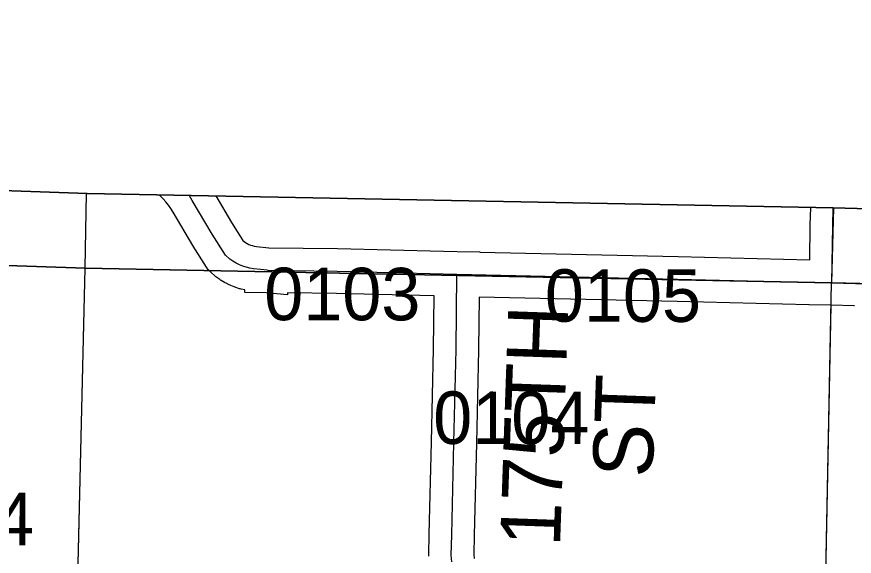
# Model space of a CAD drawing. Extents: x -132.8 to -73.3, y -60 to -26.
# Drawn here: x -122.454 to -121.338, y -32.745 to -32.025 of the extents above; entities that cross this region are included whole.
import ezdxf

# ---------------------------------------------------------------- set-up
doc = ezdxf.new("R2010")
doc.units = 0
for name, color, linetype in [('tdCoClipBndry', 7, 'Continuous'), ('tdCoCoBndry', 7, 'Continuous'), ('tdCoCoBndryPart', 7, 'Continuous'), ('tdCoSecRdNmbr', 7, 'Continuous'), ('tdCoSecRdTxt', 7, 'Continuous'), ('tdCoSecRteBand', 7, 'Continuous'), ('tdCoSecRteCL', 7, 'Continuous'), ('tdCoSectLine', 7, 'Continuous'), ('tdCoSectLinePart', 7, 'Continuous'), ('tdCoSurfGravel', 7, 'Continuous'), ('tdCoTwpBndry', 7, 'Continuous'), ('tdCoTwpBndryShd', 7, 'Continuous')]:
    doc.layers.add(name, color=color, linetype=linetype)

msp = doc.modelspace()

# ---------------------------------------------------------------- linework, layer by layer
at = {"layer": 'tdCoClipBndry'}
msp.add_lwpolyline([(-127.3484, -32.119), (-126.3448, -32.1404), (-125.343, -32.1711), (-124.3423, -32.1904), (-122.3605, -32.2607), (-121.3658, -32.28), (-120.4505, -32.3055), (-117.456, -32.3982)], dxfattribs=at)
at = {"layer": 'tdCoCoBndry'}
for p, q in [((-122.3628, -32.3606), (-123.357, -32.325)), ((-123.357, -32.325), (-122.3628, -32.3606)), ((-121.3673, -32.38), (-122.3628, -32.3606)), ((-122.3628, -32.3606), (-121.3673, -32.38)), ((-120.4529, -32.4055), (-121.3673, -32.38)), ((-121.3673, -32.38), (-120.4529, -32.4055))]:
    msp.add_line(p, q, dxfattribs=at)
for points in [[(-129.3548, -32.025), (-129.3661, -32.1456), (-128.3535, -32.1792), (-127.3514, -32.2189), (-126.3469, -32.2403), (-125.3455, -32.271), (-124.3459, -32.2903), (-123.3574, -32.325), (-122.3632, -32.3606), (-121.3677, -32.38), (-120.4533, -32.4055), (-119.4557, -32.4356), (-118.4546, -32.4661), (-117.4589, -32.4981)], [(-117.456, -32.3982), (-120.4505, -32.3055), (-121.3658, -32.28), (-122.3605, -32.2607), (-124.3423, -32.1904), (-125.343, -32.1711), (-126.3448, -32.1404), (-127.3484, -32.119)], [(-127.351, -32.2189), (-126.3466, -32.2403), (-125.3451, -32.271), (-124.3455, -32.2903), (-123.357, -32.325), (-122.3628, -32.3606), (-121.3673, -32.38), (-120.4529, -32.4055), (-119.4553, -32.4356), (-118.4542, -32.4661), (-117.4585, -32.4981)], [(-127.351, -32.2189), (-126.3466, -32.2403), (-125.3451, -32.271), (-124.3455, -32.2903), (-123.357, -32.325), (-122.3628, -32.3606), (-121.3673, -32.38), (-120.4529, -32.4055), (-119.4553, -32.4356), (-118.4542, -32.4661), (-117.4585, -32.4981)]]:
    msp.add_lwpolyline(points, dxfattribs=at)
at = {"layer": 'tdCoCoBndryPart'}
msp.add_lwpolyline([(-122.7211, -32.3478), (-122.3632, -32.3606), (-122.1976, -32.3638)], dxfattribs=at)
at = {"layer": 'tdCoSecRteBand'}
for points in [[(-121.9048, -32.7449), (-121.9048, -32.7438), (-121.9048, -32.7427), (-121.9043, -32.7156), (-121.9043, -32.7155), (-121.9043, -32.7154), (-121.9014, -32.5926), (-121.8984, -32.4682), (-121.8976, -32.3976), (-121.8979, -32.3976), (-121.8979, -32.3976), (-122.0277, -32.3944), (-122.0931, -32.3935), (-122.0934, -32.3961), (-122.1216, -32.3932), (-122.1502, -32.3928), (-122.1502, -32.3897), (-122.1503, -32.3896), (-122.1551, -32.3885), (-122.1562, -32.3882), (-122.1574, -32.3879), (-122.162, -32.3864), (-122.1631, -32.386), (-122.1642, -32.3856), (-122.1687, -32.3837), (-122.1698, -32.3833), (-122.1709, -32.3828), (-122.1752, -32.3806), (-122.1763, -32.38), (-122.1773, -32.3794), (-122.1815, -32.3769), (-122.1825, -32.3763), (-122.1834, -32.3756), (-122.1874, -32.3728), (-122.1886, -32.3719), (-122.1897, -32.371), (-122.1956, -32.3658), (-122.1989, -32.3629), (-122.2012, -32.3592), (-122.219, -32.3311), (-122.2192, -32.3307), (-122.2194, -32.3303), (-122.2458, -32.2857), (-122.2489, -32.2808), (-122.2521, -32.2763), (-122.2556, -32.272), (-122.2592, -32.2678), (-122.2634, -32.2635), (-122.2644, -32.2625)], [(-122.1889, -32.264), (-122.168, -32.2995), (-122.1528, -32.3235), (-122.1512, -32.3249), (-122.1494, -32.3262), (-122.1472, -32.3275), (-122.1449, -32.3287), (-122.1426, -32.3296), (-122.1401, -32.3304), (-122.1376, -32.331), (-122.1347, -32.3315), (-122.1181, -32.3332), (-122.0267, -32.3344), (-122.0266, -32.3344), (-122.0264, -32.3344), (-121.8852, -32.3379), (-121.8668, -32.3383), (-121.8369, -32.3386), (-121.8369, -32.339), (-121.8366, -32.339), (-121.5724, -32.345), (-121.5724, -32.345), (-121.5724, -32.345), (-121.3969, -32.3492)], [(-121.3969, -32.3492), (-121.3962, -32.3036), (-121.3962, -32.3034), (-121.3962, -32.3032), (-121.3956, -32.2794)], [(-121.3373, -32.4107), (-121.3381, -32.4107), (-121.3679, -32.4099), (-121.3978, -32.4095), (-121.3978, -32.4092), (-121.398, -32.4092), (-121.5738, -32.405), (-121.8376, -32.399), (-121.8384, -32.4691), (-121.8384, -32.4693), (-121.8384, -32.4695), (-121.8414, -32.594), (-121.8414, -32.594), (-121.8414, -32.594), (-121.8443, -32.7168), (-121.8448, -32.7427), (-121.8445, -32.7478)]]:
    msp.add_lwpolyline(points, dxfattribs=at)
at = {"layer": 'tdCoSecRteCL'}
for points in [[(-122.12, -32.3632), (-122.1386, -32.3612), (-122.1434, -32.3605), (-122.1482, -32.3593), (-122.1529, -32.3578), (-122.1574, -32.356), (-122.1617, -32.3538), (-122.1659, -32.3512), (-122.1699, -32.3484), (-122.1758, -32.3432), (-122.1936, -32.3151), (-122.2202, -32.27), (-122.224, -32.264), (-122.2245, -32.2633)], [(-121.3673, -32.38), (-121.3662, -32.304), (-121.3656, -32.28)], [(-122.1199, -32.3632), (-122.0271, -32.3644), (-121.8858, -32.3679), (-121.8673, -32.3683)], [(-121.8743, -32.7524), (-121.8748, -32.7432), (-121.8743, -32.7161), (-121.8714, -32.5933), (-121.8684, -32.4688), (-121.8673, -32.3683)], [(-121.8673, -32.3683), (-121.5731, -32.375), (-121.3673, -32.38)], [(-121.3673, -32.38), (-121.3364, -32.3807), (-121.221, -32.3849), (-120.98, -32.3908), (-120.9441, -32.3913)]]:
    msp.add_lwpolyline(points, dxfattribs=at)
at = {"layer": 'tdCoSectLine'}
for points in [[(-122.3632, -32.3606), (-122.3611, -32.2606)], [(-121.3652, -32.28), (-121.3677, -32.38)], [(-123.3574, -32.325), (-122.3632, -32.3606)], [(-122.3873, -33.3944), (-122.3632, -32.3606)], [(-122.3632, -32.3606), (-121.3677, -32.38)], [(-121.3879, -33.4095), (-121.3677, -32.38)], [(-121.3677, -32.38), (-120.4533, -32.4055)]]:
    msp.add_lwpolyline(points, dxfattribs=at)
at = {"layer": 'tdCoSectLinePart'}
for points in [[(-122.3632, -32.3606), (-122.3611, -32.2606)], [(-122.7211, -32.3478), (-122.3632, -32.3606)], [(-122.3838, -33.243), (-122.3632, -32.3606)], [(-122.3632, -32.3606), (-122.1976, -32.3638)], [(-121.3873, -33.3798), (-121.3683, -32.4099)]]:
    msp.add_lwpolyline(points, dxfattribs=at)
at = {"layer": 'tdCoSurfGravel'}
for points in [[(-122.12, -32.3632), (-122.1386, -32.3612), (-122.1434, -32.3605), (-122.1482, -32.3593), (-122.1529, -32.3578), (-122.1574, -32.356), (-122.1617, -32.3538), (-122.1659, -32.3512), (-122.1699, -32.3484), (-122.1758, -32.3432), (-122.1936, -32.3151), (-122.2202, -32.27), (-122.224, -32.264), (-122.2245, -32.2633)], [(-121.3673, -32.38), (-121.3662, -32.304), (-121.3656, -32.28)], [(-122.1199, -32.3632), (-122.0271, -32.3644), (-121.8858, -32.3679), (-121.8673, -32.3683)], [(-121.8743, -32.7524), (-121.8748, -32.7432), (-121.8743, -32.7161), (-121.8714, -32.5933), (-121.8684, -32.4688), (-121.8673, -32.3683)], [(-121.8673, -32.3683), (-121.5731, -32.375), (-121.3673, -32.38)], [(-121.3673, -32.38), (-121.3364, -32.3807), (-121.221, -32.3849), (-120.98, -32.3908), (-120.9441, -32.3913)]]:
    msp.add_lwpolyline(points, dxfattribs=at)
at = {"layer": 'tdCoTwpBndry'}
msp.add_lwpolyline([(-121.3837, -33.1937), (-121.3683, -32.4099)], dxfattribs=at)
at = {"layer": 'tdCoTwpBndryShd'}
for points in [[(-129.4234, -32.1428), (-129.3661, -32.1456), (-128.3535, -32.1792), (-127.3514, -32.2189), (-126.3469, -32.2403), (-125.3455, -32.271), (-124.3459, -32.2903), (-123.3574, -32.325), (-122.3632, -32.3606), (-121.3677, -32.38), (-120.4533, -32.4055), (-119.4557, -32.4356), (-118.4546, -32.4661), (-117.4589, -32.4981)], [(-121.7221, -44.3617), (-121.6884, -43.3703), (-121.6589, -42.3688), (-121.6344, -41.3624), (-121.6038, -40.3885), (-121.5951, -39.3869), (-121.5447, -38.3793), (-121.5152, -37.3893), (-121.4844, -36.3817), (-121.4457, -35.3996), (-121.4178, -34.4045), (-121.3879, -33.4095), (-121.3677, -32.38)]]:
    msp.add_lwpolyline(points, dxfattribs=at)

# ---------------------------------------------------------------- texts
at = {"layer": 'tdCoSecRdNmbr'}
for s, rotation, p in [('0103', 359.9084, (-122.1243, -32.4298)), ('0105', 359.9086, (-121.7501, -32.4319)), ('0104', 359.9086, (-121.899, -32.5949)), ('0204', 359.908, (-122.6393, -32.7299))]:
    msp.add_text(s, height=0.07, rotation=rotation, dxfattribs=at).set_placement(p)
at = {"layer": 'tdCoSecRdTxt'}
for s, p in [('175TH', (-121.7299, -32.7328)), ('ST', (-121.6066, -32.6406))]:
    msp.add_text(s, height=0.08, rotation=88, dxfattribs=at).set_placement(p)

doc.saveas('drawing.dxf')
